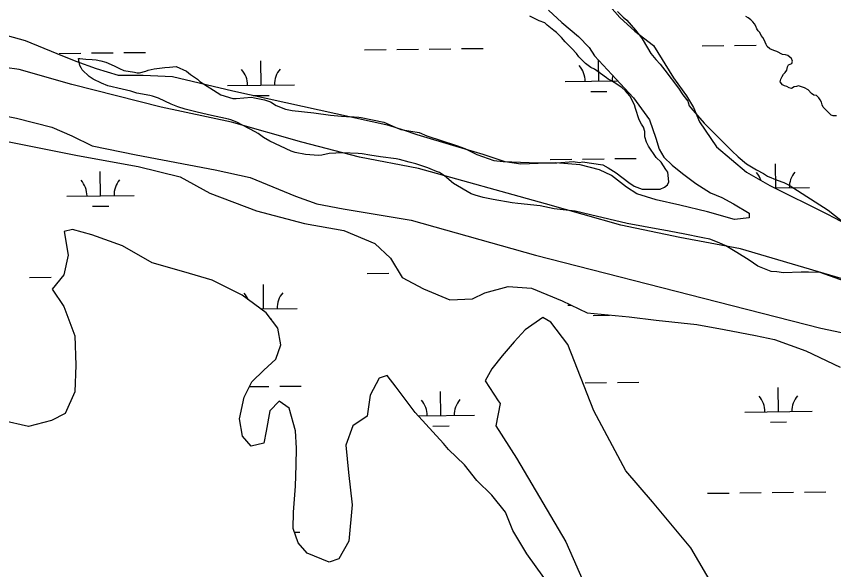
# Model space of a CAD drawing. Extents: x 3683613 to 3738215, y 469626 to 495384.
# Drawn here: x 3717038 to 3718253, y 478677 to 479499 of the extents above; entities that cross this region are included whole.
import ezdxf

# ---------------------------------------------------------------- set-up
doc = ezdxf.new("R2010")
doc.units = 0
for name, color, linetype in [('V-SITE-VEGE', 7, 'Continuous'), ('V-TOPO-SHOR', 7, 'Continuous'), ('V-WETL-SWMP', 7, 'Continuous')]:
    doc.layers.add(name, color=color, linetype=linetype)

msp = doc.modelspace()

# ---------------------------------------------------------------- linework, layer by layer
at = {"layer": 'V-SITE-VEGE'}
for points in [[(3717722.9, 479293.7), (3717748.1, 479285), (3717761.6, 479283.3), (3717813.1, 479281.3), (3717841.8, 479281.4), (3717865.9, 479283.3), (3717875.2, 479282.2), (3717879.9, 479282.8), (3717909.8, 479278.3), (3717918, 479274.3), (3717929.8, 479266.7), (3717948.6, 479252.2), (3717956.3, 479247), (3717968.6, 479242.3), (3717995, 479242.5), (3718001.4, 479245.5), (3718006.1, 479249), (3718007.8, 479253.1), (3718006.5, 479267.8), (3718003.6, 479271.8), (3717996.5, 479282.3), (3717989.4, 479289.3), (3717977.6, 479306.2), (3717974.6, 479312.1), (3717972.3, 479320.3), (3717972.2, 479327.9), (3717970.4, 479334.3), (3717967.5, 479339), (3717963.9, 479345.4), (3717958.5, 479362.4), (3717956.8, 479367.6), (3717950.2, 479381.1), (3717943.7, 479388.7), (3717938.4, 479393.3), (3717926.7, 479400.9), (3717922.6, 479403.2), (3717917.9, 479406.1), (3717915.5, 479407.8), (3717897.3, 479420.6), (3717892, 479423.5), (3717884.3, 479429.3), (3717874.3, 479439.2), (3717870.8, 479443.9), (3717863.7, 479451.5), (3717853.7, 479461.4), (3717848.4, 479467.8), (3717841.3, 479475.3), (3717837.2, 479478.2), (3717827.2, 479486.4), (3717823.7, 479489.9), (3717815.4, 479492.8), (3717812.5, 479493.9), (3717801.3, 479499.7)], [(3717931.9, 479506.3), (3717940.2, 479498.2), (3717945.5, 479493.5), (3717958.5, 479478.9), (3717967.3, 479467.3), (3717969.7, 479463.2), (3717981.5, 479443.9), (3717988.6, 479435.2), (3717995.1, 479428.2), (3718002.2, 479419.4), (3718022.2, 479392.6), (3718028.7, 479382.7), (3718036.4, 479373.4), (3718037, 479371), (3718038.2, 479366.3), (3718040.5, 479363.4), (3718060.6, 479340.7), (3718071.8, 479329), (3718101.8, 479299.3), (3718111.3, 479290.6), (3718123.6, 479280.1), (3718138.3, 479270.9), (3718148.9, 479265.6), (3718154.8, 479261.6), (3718168.9, 479255.8), (3718178.9, 479252.3), (3718187.1, 479248.3), (3718244.7, 479211.1), (3718282.4, 479181.5)], [(3717775.4, 479221.9), (3717746.7, 479227), (3717732, 479229.9), (3717720.3, 479233.3), (3717714.4, 479235.6), (3717688, 479250.7), (3717674.4, 479262.3), (3717667.4, 479267), (3717662.7, 479268.7), (3717653.3, 479272.7), (3717649.7, 479273.9), (3717632.1, 479280.2), (3717622.2, 479282.5), (3717607.5, 479286.5), (3717602.8, 479287.7), (3717579.4, 479290.5), (3717563.5, 479292.7), (3717552.4, 479295), (3717546.5, 479295.6), (3717523.1, 479296.6), (3717503.2, 479295.3), (3717492.1, 479292.9), (3717487.4, 479292.3), (3717468, 479293.9), (3717452.8, 479296.8), (3717446.9, 479299.1), (3717415.2, 479313.6), (3717405.8, 479319.4), (3717397.6, 479325.2), (3717393.4, 479327.5), (3717365.8, 479342), (3717357, 479345.4), (3717353.5, 479346.6), (3717323.6, 479352.9), (3717304.8, 479357.4), (3717289, 479361.5), (3717278.4, 479364.9), (3717268.4, 479368.9), (3717249.6, 479377.6), (3717240.8, 479380.5), (3717236.7, 479381.7), (3717217.4, 479385.1), (3717208.6, 479387.9), (3717195.7, 479390.8), (3717174, 479395.9), (3717164.6, 479400), (3717152.2, 479405.8), (3717146.3, 479409.8), (3717136.3, 479419.7), (3717134.6, 479422.7), (3717132.8, 479426.2), (3717131, 479433.8), (3717130.4, 479436.7), (3717132.7, 479436.7), (3717141.5, 479435.6), (3717150.9, 479435.1), (3717156.7, 479434.5), (3717163.8, 479433.4), (3717171.4, 479431.1), (3717183.7, 479425.9), (3717191.4, 479421.8), (3717197.8, 479418.9), (3717213.7, 479416.1), (3717217.8, 479415.5), (3717221.3, 479415.5), (3717230.7, 479417.9), (3717234.2, 479419.1), (3717242.9, 479421.5), (3717258.7, 479423.4), (3717265.8, 479424), (3717275.7, 479424.6), (3717291, 479417.7), (3717296.9, 479413), (3717307.5, 479406.1), (3717311, 479402.6), (3717342.2, 479382.8), (3717359.8, 479377.1), (3717365, 479377.1), (3717387.9, 479379), (3717392, 479378.4), (3717407.2, 479375), (3717416, 479372.1), (3717424.3, 479366.9), (3717438.4, 479361.1), (3717448.3, 479359.4), (3717480.6, 479356.1), (3717505.2, 479352.2), (3717521.6, 479351.1), (3717536.2, 479350), (3717540.3, 479350), (3717547.4, 479349.5), (3717550.9, 479348.9), (3717584.3, 479342.1), (3717601.4, 479334.5), (3717609.6, 479331.1), (3717624.8, 479328.8), (3717637.1, 479326.5), (3717648.3, 479321.9), (3717692.3, 479307.5), (3717704.6, 479302.9), (3717722.9, 479293.7)], [(3718269.3, 479105.8), (3718232.9, 479118.5), (3718215.4, 479119), (3718204.8, 479118.9), (3718178.5, 479118.2), (3718168.5, 479119.3), (3718160.3, 479119.8), (3718140.3, 479127.9), (3718127.4, 479136.6), (3718109.2, 479148.2), (3718103.9, 479151.2), (3718092.7, 479158.1), (3718082.7, 479162.7), (3718069.2, 479167.9), (3718058.6, 479170.2), (3718029.3, 479175.9), (3718000.6, 479181.6), (3717994.7, 479182.2), (3717946.1, 479191.2), (3717891.5, 479204.4), (3717868.6, 479209.5), (3717837.6, 479212.9), (3717817, 479217.5), (3717783.6, 479220.8), (3717775.4, 479221.9)]]:
    msp.add_lwpolyline(points, dxfattribs=at)
at = {"layer": 'V-TOPO-SHOR'}
for p, q in [((3718126, 479497), (3718122.4, 479499.3)), ((3718130.1, 479494.1), (3718126, 479497)), ((3718133, 479491.2), (3718130.1, 479494.1)), ((3718135.4, 479488.3), (3718133, 479491.2)), ((3718137.2, 479484.8), (3718135.4, 479488.3)), ((3718138.9, 479480.7), (3718137.2, 479484.8)), ((3718140.7, 479477.8), (3718138.9, 479480.7)), ((3718143.1, 479475.4), (3718140.7, 479477.8)), ((3718145.4, 479470.8), (3718143.1, 479475.4)), ((3718147.8, 479467.8), (3718145.4, 479470.8)), ((3718149.6, 479464.3), (3718147.8, 479467.8)), ((3718152.6, 479457.3), (3718149.6, 479464.3)), ((3718154.3, 479454.4), (3718152.6, 479457.3)), ((3718157.9, 479450.9), (3718154.3, 479454.4)), ((3718164.3, 479448.6), (3718157.9, 479450.9)), ((3718168.4, 479446.9), (3718164.3, 479448.6)), ((3718177.2, 479442.8), (3718168.4, 479446.9)), ((3718181.3, 479442.3), (3718177.2, 479442.8)), ((3718184.9, 479441.1), (3718181.3, 479442.3)), ((3718187.8, 479438.8), (3718184.9, 479441.1)), ((3718190.2, 479436.5), (3718187.8, 479438.8)), ((3718191.9, 479432.9), (3718190.2, 479436.5)), ((3718183.2, 479419.4), (3718184.4, 479424.1)), ((3718184.4, 479424.1), (3718186.1, 479427.1)), ((3718186.1, 479427.1), (3718190.8, 479429.4)), ((3718190.8, 479429.4), (3718191.9, 479432.9)), ((3718176.3, 479410), (3718178.6, 479413.5)), ((3718178.6, 479413.5), (3718180.9, 479415.9)), ((3718180.9, 479415.9), (3718183.2, 479419.4)), ((3718173.4, 479401.8), (3718174.5, 479405.9)), ((3718176.9, 479397.7), (3718173.4, 479401.8)), ((3718174.5, 479405.9), (3718176.3, 479410)), ((3718179.9, 479396), (3718176.9, 479397.7)), ((3718183.4, 479394.8), (3718179.9, 479396)), ((3718186.9, 479393.1), (3718183.4, 479394.8)), ((3718190.4, 479391.9), (3718186.9, 479393.1)), ((3718194.5, 479394.3), (3718190.4, 479391.9)), ((3718198, 479394.9), (3718194.5, 479394.3)), ((3718200.9, 479396.1), (3718198, 479394.9)), ((3718209.7, 479393.2), (3718200.9, 479396.1)), ((3718215, 479390.3), (3718209.7, 479393.2)), ((3718220.3, 479384.5), (3718215, 479390.3)), ((3718223.3, 479382.2), (3718220.3, 479384.5)), ((3718227.4, 479381.6), (3718223.3, 479382.2)), ((3718230.9, 479378.1), (3718227.4, 479381.6)), ((3718232.7, 479375.2), (3718230.9, 479378.1)), ((3718235.1, 479371.7), (3718232.7, 479375.2)), ((3718235.7, 479367.6), (3718235.1, 479371.7)), ((3718237.4, 479364.1), (3718235.7, 479367.6)), ((3718249.2, 479352.4), (3718237.4, 479364.1)), ((3718252.2, 479351.3), (3718249.2, 479352.4)), ((3718257.4, 479351.3), (3718252.2, 479351.3)), ((3717121.8, 479182.4), (3717109.5, 479179.6)), ((3717150.6, 479174.4), (3717121.8, 479182.4)), ((3717109.5, 479179.6), (3717115.4, 479144.2)), ((3717196.2, 479158.2), (3717150.6, 479174.4)), ((3717239.9, 479132.6), (3717196.2, 479158.2)), ((3717115.4, 479144.2), (3717108.9, 479114.9)), ((3717287, 479119.3), (3717239.9, 479132.6)), ((3717108.9, 479114.9), (3717091.5, 479093.8)), ((3717329.1, 479107), (3717287, 479119.3)), ((3717373.8, 479084.6), (3717329.1, 479107)), ((3717091.5, 479093.8), (3717108.7, 479067.9)), ((3717409.4, 479058.3), (3717373.8, 479084.6)), ((3717108.7, 479067.9), (3717125.4, 479024.2)), ((3717427, 479035.7), (3717409.4, 479058.3)), ((3717431.3, 479010.9), (3717427, 479035.7)), ((3717125.4, 479024.2), (3717126.6, 478980.6)), ((3717423.8, 478989.5), (3717431.3, 479010.9)), ((3717406.2, 478973.1), (3717423.8, 478989.5)), ((3717126.6, 478980.6), (3717125.4, 478941.2)), ((3717388.1, 478955.8), (3717406.2, 478973.1)), ((3717589.6, 478965.3), (3717577.5, 478961.3)), ((3717602.9, 478947.9), (3717589.6, 478965.3)), ((3717377.1, 478933.1), (3717388.1, 478955.8)), ((3717577.5, 478961.3), (3717563.9, 478936.1)), ((3717125.4, 478941.2), (3717110.8, 478908.9)), ((3717631.2, 478910.2), (3717602.9, 478947.9)), ((3717370, 478901.1), (3717377.1, 478933.1)), ((3717429.1, 478927), (3717414.9, 478912.6)), ((3717443.9, 478916.5), (3717429.1, 478927)), ((3717563.9, 478936.1), (3717559.9, 478904.9)), ((3717453.2, 478883.1), (3717443.9, 478916.5)), ((3717110.8, 478908.9), (3717090.7, 478898.2)), ((3717374.3, 478875.3), (3717370, 478901.1)), ((3717414.9, 478912.6), (3717409.4, 478882.3)), ((3717559.9, 478904.9), (3717538.6, 478890.5)), ((3717673.1, 478864.2), (3717631.2, 478910.2)), ((3717056.3, 478889.4), (3717017.1, 478898.5)), ((3717090.7, 478898.2), (3717056.3, 478889.4)), ((3717538.6, 478890.5), (3717528.1, 478861.6)), ((3717409.4, 478882.3), (3717406.3, 478864.6)), ((3717454.4, 478857.3), (3717453.2, 478883.1)), ((3717387.4, 478860.3), (3717374.3, 478875.3)), ((3717406.3, 478864.6), (3717387.4, 478860.3)), ((3717454, 478831.9), (3717454.4, 478857.3)), ((3717528.1, 478861.6), (3717531.8, 478821.3)), ((3717680.7, 478855.4), (3717673.1, 478864.2)), ((3717704.5, 478832.4), (3717680.7, 478855.4)), ((3717453, 478800.7), (3717454, 478831.9)), ((3717722.8, 478809.1), (3717704.5, 478832.4)), ((3717531.8, 478821.3), (3717537.5, 478772.8)), ((3717744.9, 478787.3), (3717722.8, 478809.1)), ((3717450.2, 478762), (3717453, 478800.7)), ((3717765.2, 478762.1), (3717744.9, 478787.3)), ((3717537.5, 478772.8), (3717532.2, 478718.9)), ((3717449.9, 478737.6), (3717450.2, 478762)), ((3717776.4, 478734.8), (3717765.2, 478762.1)), ((3717457.1, 478716.3), (3717449.9, 478737.6)), ((3717796.8, 478700.3), (3717776.4, 478734.8)), ((3717532.2, 478718.9), (3717517.8, 478692.8)), ((3717470.3, 478701.1), (3717457.1, 478716.3)), ((3717503.1, 478688), (3717470.3, 478701.1)), ((3717822.1, 478665.2), (3717796.8, 478700.3)), ((3717517.8, 478692.8), (3717503.1, 478688))]:
    msp.add_line(p, q, dxfattribs=at)
for points in [[(3718869.9, 478994.7), (3718868.7, 478989.1), (3718836.9, 478994.7), (3718747.3, 479004.1), (3718625.9, 479020.9), (3718562.4, 479035.8), (3718459.7, 479065.7), (3718385, 479084.4), (3718332.7, 479093.7), (3718286.1, 479103), (3718114.3, 479153.5), (3718024.6, 479170.3), (3717936.9, 479188.9), (3717824.8, 479220.7), (3717636.2, 479273), (3717548.5, 479289.8), (3717462.6, 479312.2), (3717358, 479342.1), (3717253.4, 479364.5), (3717120.9, 479398.1), (3717042.4, 479420.5), (3716999.5, 479426.1)], [(3716762.3, 479401.8), (3717038.7, 479347.7), (3717091, 479334.6), (3717120.9, 479321.5), (3717150.7, 479306.6), (3717216.1, 479293.5), (3717333.7, 479271.1), (3717386, 479259.9), (3717453.2, 479231.9), (3717485, 479220.7), (3717524.2, 479213.2), (3717625, 479196.4), (3717809.9, 479144.1), (3718080.7, 479075), (3718233.8, 479035.8), (3718349.5, 479011.5)]]:
    msp.add_lwpolyline(points, dxfattribs=at)
at = {"layer": 'V-WETL-SWMP'}
for p, q in [((3717905.1, 479531.7), (3717935.2, 479497.6)), ((3717935.2, 479497.6), (3717957.6, 479477.2)), ((3718126, 479497), (3718122.4, 479499.3)), ((3718130.1, 479494.1), (3718126, 479497)), ((3718133, 479491.2), (3718130.1, 479494.1)), ((3718135.4, 479488.3), (3718133, 479491.2)), ((3718137.2, 479484.8), (3718135.4, 479488.3)), ((3718138.9, 479480.7), (3718137.2, 479484.8)), ((3717957.6, 479477.2), (3717985.3, 479456.2)), ((3718140.7, 479477.8), (3718138.9, 479480.7)), ((3718143.1, 479475.4), (3718140.7, 479477.8)), ((3718145.4, 479470.8), (3718143.1, 479475.4)), ((3718147.8, 479467.8), (3718145.4, 479470.8)), ((3718149.6, 479464.3), (3718147.8, 479467.8)), ((3718152.6, 479457.3), (3718149.6, 479464.3)), ((3717555.9, 479449.6), (3717587.9, 479450)), ((3717603.9, 479450.2), (3717635.9, 479450.6)), ((3717651.9, 479450.7), (3717683.9, 479451.1)), ((3717699.9, 479451.3), (3717731.9, 479451.7)), ((3717985.3, 479456.2), (3718014.9, 479408)), ((3718057.8, 479455.5), (3718089.8, 479455.8)), ((3718105.8, 479456), (3718137.8, 479456.4)), ((3718154.3, 479454.4), (3718152.6, 479457.3)), ((3718157.9, 479450.9), (3718154.3, 479454.4)), ((3718164.3, 479448.6), (3718157.9, 479450.9)), ((3718168.4, 479446.9), (3718164.3, 479448.6)), ((3717102, 479444.3), (3717134, 479444.7)), ((3717150, 479444.9), (3717182, 479445.3)), ((3717198, 479445.5), (3717230, 479445.8)), ((3718177.2, 479442.8), (3718168.4, 479446.9)), ((3718181.3, 479442.3), (3718177.2, 479442.8)), ((3718184.9, 479441.1), (3718181.3, 479442.3)), ((3718187.8, 479438.8), (3718184.9, 479441.1)), ((3718190.2, 479436.5), (3718187.8, 479438.8)), ((3718191.9, 479432.9), (3718190.2, 479436.5)), ((3717401.9, 479397.1), (3717401.5, 479433.1)), ((3717903.8, 479402.9), (3717903.4, 479434.4)), ((3718183.2, 479419.4), (3718184.4, 479424.1)), ((3718184.4, 479424.1), (3718186.1, 479427.1)), ((3718186.1, 479427.1), (3718190.8, 479429.4)), ((3718190.8, 479429.4), (3718191.9, 479432.9)), ((3718176.3, 479410), (3718178.6, 479413.5)), ((3718178.6, 479413.5), (3718180.9, 479415.9)), ((3718180.9, 479415.9), (3718183.2, 479419.4)), ((3717853.8, 479402.4), (3717932.3, 479403.3)), ((3718014.9, 479408), (3718034.1, 479381.2)), ((3718173.4, 479401.8), (3718174.5, 479405.9)), ((3718176.9, 479397.7), (3718173.4, 479401.8)), ((3718174.5, 479405.9), (3718176.3, 479410)), ((3717351.9, 479396.5), (3717451.9, 479397.7)), ((3717892, 479387.4), (3717916, 479387.6)), ((3718179.9, 479396), (3718176.9, 479397.7)), ((3718183.4, 479394.8), (3718179.9, 479396)), ((3718186.9, 479393.1), (3718183.4, 479394.8)), ((3718190.4, 479391.9), (3718186.9, 479393.1)), ((3718194.5, 479394.3), (3718190.4, 479391.9)), ((3718198, 479394.9), (3718194.5, 479394.3)), ((3718200.9, 479396.1), (3718198, 479394.9)), ((3718209.7, 479393.2), (3718200.9, 479396.1)), ((3718215, 479390.3), (3718209.7, 479393.2)), ((3718220.3, 479384.5), (3718215, 479390.3)), ((3717390.1, 479381.5), (3717414.1, 479381.8)), ((3718034.1, 479381.2), (3718044.8, 479363.6)), ((3718223.3, 479382.2), (3718220.3, 479384.5)), ((3718227.4, 479381.6), (3718223.3, 479382.2)), ((3718230.9, 479378.1), (3718227.4, 479381.6)), ((3718232.7, 479375.2), (3718230.9, 479378.1)), ((3718235.1, 479371.7), (3718232.7, 479375.2)), ((3718044.8, 479363.6), (3718053.4, 479342.3)), ((3718235.7, 479367.6), (3718235.1, 479371.7)), ((3718237.4, 479364.1), (3718235.7, 479367.6)), ((3718249.2, 479352.4), (3718237.4, 479364.1)), ((3718252.2, 479351.3), (3718249.2, 479352.4)), ((3718257.4, 479351.3), (3718252.2, 479351.3)), ((3718053.4, 479342.3), (3718078.8, 479305.5)), ((3717003.2, 479317.8), (3717129.1, 479292.2)), ((3718078.8, 479305.5), (3718123.6, 479267.6)), ((3717129.1, 479292.2), (3717219.2, 479276)), ((3717831.7, 479286.7), (3717863.7, 479287)), ((3717879.7, 479287.2), (3717911.7, 479287.6)), ((3717927.7, 479287.8), (3717959.7, 479288.1)), ((3718167.1, 479244.1), (3718166.7, 479280.1)), ((3717163.3, 479232.4), (3717162.9, 479268.4)), ((3717219.2, 479276), (3717281.6, 479260.8)), ((3718123.6, 479267.6), (3718158, 479247.6)), ((3717281.6, 479260.8), (3717325.8, 479236.2)), ((3718158, 479247.6), (3718243.6, 479205.3)), ((3718165.1, 479244.1), (3718217.1, 479244.7)), ((3717113.3, 479231.9), (3717213.3, 479233)), ((3717325.8, 479236.2), (3717395.3, 479210)), ((3717151.5, 479216.9), (3717175.5, 479217.2)), ((3717395.3, 479210), (3717466.3, 479191.3)), ((3718243.6, 479205.3), (3718310.3, 479169.9)), ((3717121.8, 479182.4), (3717109.5, 479179.6)), ((3717150.6, 479174.4), (3717121.8, 479182.4)), ((3717466.3, 479191.3), (3717524.9, 479180.8)), ((3717524.9, 479180.8), (3717571, 479161.8)), ((3717109.5, 479179.6), (3717115.4, 479144.2)), ((3717196.2, 479158.2), (3717150.6, 479174.4)), ((3717239.9, 479132.6), (3717196.2, 479158.2)), ((3717571, 479161.8), (3717594.3, 479139.6)), ((3717115.4, 479144.2), (3717108.9, 479114.9)), ((3717287, 479119.3), (3717239.9, 479132.6)), ((3717594.3, 479139.6), (3717611.7, 479110.9)), ((3717057.9, 479111.1), (3717089.9, 479111.5)), ((3717108.9, 479114.9), (3717091.5, 479093.8)), ((3717105.9, 479111.7), (3717106.3, 479111.7)), ((3717329.1, 479107), (3717287, 479119.3)), ((3717559.8, 479117), (3717591.8, 479117.3)), ((3717611.7, 479110.9), (3717643.2, 479094.1)), ((3717373.8, 479084.6), (3717329.1, 479107)), ((3717405.8, 479064.4), (3717405.4, 479100.4)), ((3717734.6, 479088), (3717769.2, 479097.5)), ((3717769.2, 479097.5), (3717803.7, 479095)), ((3717091.5, 479093.8), (3717108.7, 479067.9)), ((3717409.4, 479058.3), (3717373.8, 479084.6)), ((3717643.2, 479094.1), (3717682.5, 479077.8)), ((3717716.2, 479079.5), (3717734.6, 479088)), ((3717803.7, 479095), (3717849.6, 479076.1)), ((3717682.5, 479077.8), (3717716.2, 479079.5)), ((3717849.6, 479076.1), (3717886.8, 479058.6)), ((3717108.7, 479067.9), (3717125.4, 479024.2)), ((3717401.2, 479064.4), (3717455.8, 479065)), ((3717857.7, 479069.7), (3717863, 479069.8)), ((3717427, 479035.7), (3717409.4, 479058.3)), ((3717416.5, 479049.1), (3717418, 479049.1)), ((3717820.9, 479051.3), (3717794.7, 479033.2)), ((3717832.8, 479044.5), (3717820.9, 479051.3)), ((3717886.8, 479058.6), (3717949.1, 479052.6)), ((3717895.8, 479054.7), (3717919.8, 479055)), ((3717949.1, 479052.6), (3717989.2, 479047.6)), ((3717989.2, 479047.6), (3718049.8, 479041.1)), ((3717431.3, 479010.9), (3717427, 479035.7)), ((3717858, 479011.4), (3717832.8, 479044.5)), ((3718049.8, 479041.1), (3718090.2, 479033.9)), ((3717125.4, 479024.2), (3717126.6, 478980.6)), ((3717794.7, 479033.2), (3717778.1, 479015.6)), ((3718090.2, 479033.9), (3718136.8, 479024.8)), ((3718136.8, 479024.8), (3718165.1, 479018.6)), ((3717423.8, 478989.5), (3717431.3, 479010.9)), ((3717778.1, 479015.6), (3717760.5, 478994.4)), ((3717896.5, 478913), (3717858, 479011.4)), ((3718165.1, 479018.6), (3718211.7, 479001.9)), ((3718211.7, 479001.9), (3718262.8, 478977.8)), ((3717406.2, 478973.1), (3717423.8, 478989.5)), ((3717760.5, 478994.4), (3717745.1, 478975.1)), ((3717126.6, 478980.6), (3717125.4, 478941.2)), ((3717745.1, 478975.1), (3717735.1, 478957.6)), ((3717388.1, 478955.8), (3717406.2, 478973.1)), ((3717589.6, 478965.3), (3717577.5, 478961.3)), ((3717602.9, 478947.9), (3717589.6, 478965.3)), ((3717377.1, 478933.1), (3717388.1, 478955.8)), ((3717429.7, 478949.3), (3717461.7, 478949.6)), ((3717577.5, 478961.3), (3717563.9, 478936.1)), ((3717735.1, 478957.6), (3717754.2, 478927.7)), ((3717883.6, 478954.6), (3717915.6, 478954.9)), ((3717931.6, 478955.1), (3717963.6, 478955.5)), ((3717125.4, 478941.2), (3717110.8, 478908.9)), ((3717384.7, 478948.8), (3717413.7, 478949.1)), ((3717631.2, 478910.2), (3717602.9, 478947.9)), ((3717669.1, 478905.6), (3717668.7, 478941.6)), ((3718171, 478911.5), (3718170.5, 478947.5)), ((3717370, 478901.1), (3717377.1, 478933.1)), ((3717429.1, 478927), (3717414.9, 478912.6)), ((3717443.9, 478916.5), (3717429.1, 478927)), ((3717563.9, 478936.1), (3717559.9, 478904.9)), ((3717754.2, 478927.7), (3717757.4, 478923.5)), ((3717453.2, 478883.1), (3717443.9, 478916.5)), ((3717757.4, 478923.5), (3717751, 478890.7)), ((3717944.3, 478823.7), (3717896.5, 478913)), ((3717110.8, 478908.9), (3717090.7, 478898.2)), ((3717374.3, 478875.3), (3717370, 478901.1)), ((3717414.9, 478912.6), (3717409.4, 478882.3)), ((3717559.9, 478904.9), (3717538.6, 478890.5)), ((3717673.1, 478864.2), (3717631.2, 478910.2)), ((3717635.7, 478905.2), (3717719.1, 478906.2)), ((3718121, 478910.9), (3718220.9, 478912.1)), ((3717056.3, 478889.4), (3717017.1, 478898.5)), ((3717090.7, 478898.2), (3717056.3, 478889.4)), ((3717538.6, 478890.5), (3717528.1, 478861.6)), ((3717657.3, 478890.1), (3717681.3, 478890.3)), ((3717751, 478890.7), (3717781.5, 478842.2)), ((3718159.1, 478895.9), (3718183.1, 478896.2)), ((3717409.4, 478882.3), (3717406.3, 478864.6)), ((3717454.4, 478857.3), (3717453.2, 478883.1)), ((3717387.4, 478860.3), (3717374.3, 478875.3)), ((3717406.3, 478864.6), (3717387.4, 478860.3)), ((3717454, 478831.9), (3717454.4, 478857.3)), ((3717528.1, 478861.6), (3717531.8, 478821.3)), ((3717680.7, 478855.4), (3717673.1, 478864.2)), ((3717704.5, 478832.4), (3717680.7, 478855.4)), ((3717781.5, 478842.2), (3717854.8, 478718.1)), ((3717453, 478800.7), (3717454, 478831.9)), ((3717722.8, 478809.1), (3717704.5, 478832.4)), ((3717531.8, 478821.3), (3717537.5, 478772.8)), ((3717983.7, 478777.4), (3717944.3, 478823.7)), ((3717744.9, 478787.3), (3717722.8, 478809.1)), ((3717450.2, 478762), (3717453, 478800.7)), ((3718161.5, 478791.3), (3718193.5, 478791.7)), ((3718209.5, 478791.8), (3718241.5, 478792.2)), ((3717765.2, 478762.1), (3717744.9, 478787.3)), ((3718065.5, 478790.2), (3718097.5, 478790.5)), ((3718113.5, 478790.7), (3718145.5, 478791.1)), ((3717537.5, 478772.8), (3717532.2, 478718.9)), ((3718040.6, 478709.1), (3717983.7, 478777.4)), ((3717449.9, 478737.6), (3717450.2, 478762)), ((3717776.4, 478734.8), (3717765.2, 478762.1)), ((3717457.1, 478716.3), (3717449.9, 478737.6)), ((3717451.7, 478732.3), (3717459.6, 478732.4)), ((3717796.8, 478700.3), (3717776.4, 478734.8)), ((3717532.2, 478718.9), (3717517.8, 478692.8)), ((3717470.3, 478701.1), (3717457.1, 478716.3)), ((3717854.8, 478718.1), (3717929.1, 478551.2)), ((3718077.7, 478646.1), (3718040.6, 478709.1)), ((3717503.1, 478688), (3717470.3, 478701.1)), ((3717822.1, 478665.2), (3717796.8, 478700.3)), ((3717517.8, 478692.8), (3717503.1, 478688))]:
    msp.add_line(p, q, dxfattribs=at)
for points in [[(3717829, 479508.3), (3717848.8, 479490.4), (3717873.6, 479469.3), (3717889.4, 479453.2), (3717897.5, 479440.8), (3717955.4, 479378.3), (3717979.4, 479345.2), (3717988.9, 479318.4), (3717993.7, 479301.9)], [(3717993.7, 479301.9), (3718000.7, 479289.9), (3718013.1, 479277.9), (3718028.4, 479265.8), (3718048.4, 479250.7), (3718069.8, 479237.1), (3718086.6, 479229.8), (3718104.2, 479220.7), (3718127.5, 479206.8), (3718127.6, 479199.5), (3718105.4, 479197.3), (3718065.4, 479208.8), (3718024.4, 479218.6), (3717989.4, 479226.4), (3717960.6, 479235.4), (3717944.9, 479245.5), (3717922.6, 479262.6), (3717905.1, 479270.9), (3717876.1, 479278.6), (3717839.8, 479281.6), (3717788.3, 479279.4), (3717764.8, 479283), (3717731.9, 479293.7), (3717692, 479305.8), (3717633.8, 479323.2), (3717613.5, 479330), (3717591.7, 479337), (3717360, 479388), (3717270.3, 479409.6), (3717226.8, 479411.4), (3717189.9, 479411.6), (3717157.3, 479421.5), (3717127.1, 479432.4), (3717098.8, 479443.6), (3717051.9, 479462.7), (3716989.1, 479480.3)]]:
    msp.add_lwpolyline(points, dxfattribs=at)
for centre, start, end in [((3717848.5, 479402.8), 359.8949, 41.4385), ((3717346.7, 479396.9), 359.8949, 41.4385), ((3717457.1, 479398.2), 139.8949, 181.4385), ((3717959, 479404.1), 167.6936, 181.4385), ((3718111.8, 479244), 18.2774, 41.4385), ((3718222.3, 479245.2), 139.8949, 181.4385), ((3717108.1, 479232.3), 359.8949, 41.4385), ((3717218.6, 479233.6), 139.8949, 181.4385), ((3717350.5, 479064.3), 22.5297, 41.4385), ((3717461, 479065.6), 139.8949, 181.4385), ((3717613.8, 478905.5), 359.8949, 41.4385), ((3717724.3, 478906.7), 139.8949, 181.4385), ((3718115.7, 478911.3), 359.8949, 41.4385), ((3718226.2, 478912.6), 139.8949, 181.4385)]:
    msp.add_arc(centre, 35.2, start, end, dxfattribs=at)

doc.saveas('drawing.dxf')
